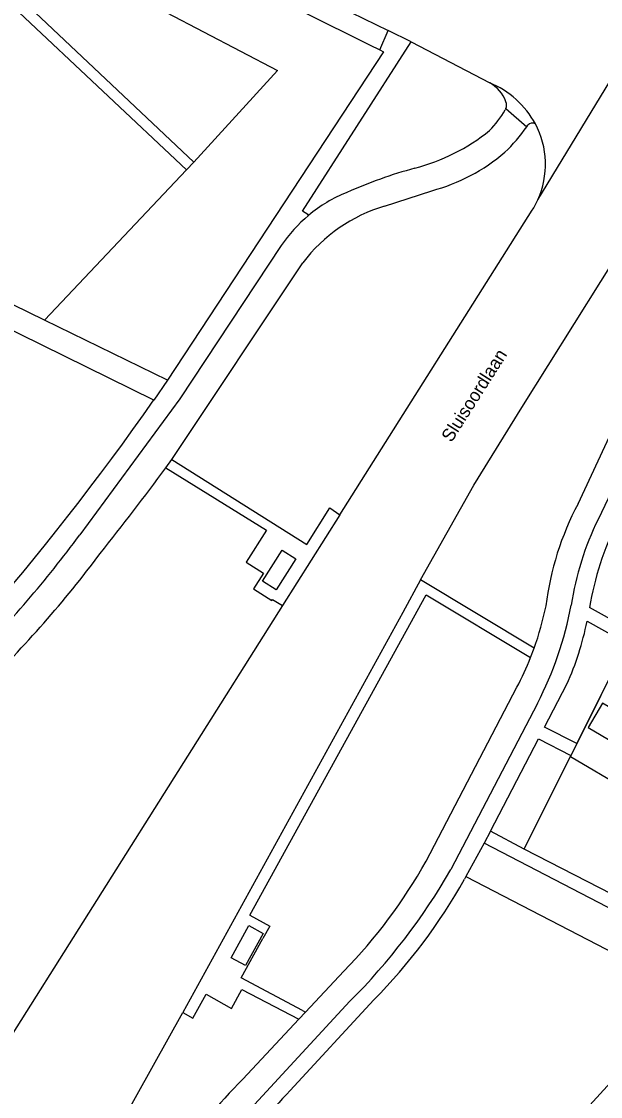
# Model space of a CAD drawing. Extents: x 194485 to 197793, y 468269 to 470822.
# Drawn here: x 195425.3 to 195478.9, y 470399.7 to 470499.2 of the extents above; entities that cross this region are included whole.
import ezdxf

# ---------------------------------------------------------------- set-up
doc = ezdxf.new("R2010")
doc.units = 0
for name, color, linetype in [('BGT grensvlak begroeid terreindeel', 7, 'Continuous'), ('BGT grensvlak begroeid terreindeel LR', 7, 'Continuous'), ('BGT grensvlak gebouwinstallatie plus 1', 7, 'Continuous'), ('BGT grensvlak onbegroeid terreindeel', 7, 'Continuous'), ('BGT grensvlak overig bouwwerk uitbreiding populatie', 7, 'Continuous'), ('BGT grensvlak vegetatieobject', 7, 'Continuous'), ('BGT grensvlak wegdeel', 7, 'Continuous'), ('BGT tekst openbare ruimte label weg', 7, 'Continuous'), ('GEM grensvlak WOZ_BRK percelen', 7, 'Continuous')]:
    doc.layers.add(name, color=color, linetype=linetype)

msp = doc.modelspace()

# ---------------------------------------------------------------- linework, layer by layer
at = {"layer": 'BGT grensvlak begroeid terreindeel'}
msp.add_line((195487.366, 470409.205), (195458.475, 470377.723), dxfattribs=at)
at = {"layer": 'BGT grensvlak begroeid terreindeel LR'}
for p, q in [((195427.399, 470471.541), (195440.569, 470485.433)), ((195466.45, 470420.049), (195487.366, 470409.205))]:
    msp.add_line(p, q, dxfattribs=at)
msp.add_lwpolyline([(195411.281, 470514.351), (195448.98, 470494.651), (195441.257, 470486.159)], dxfattribs=at)
at = {"layer": 'BGT grensvlak gebouwinstallatie plus 1'}
for points in [[(195450.68, 470449.452), (195448.863, 470446.578), (195447.595, 470447.38), (195449.412, 470450.253), (195450.68, 470449.452)], [(195447.656, 470414.791), (195446.015, 470411.814), (195444.701, 470412.538), (195446.342, 470415.515), (195447.656, 470414.791)]]:
    msp.add_lwpolyline(points, dxfattribs=at)
at = {"layer": 'BGT grensvlak onbegroeid terreindeel'}
for p, q in [((195476.714, 470432.348), (195481.366, 470441.634)), ((195471.829, 470422.595), (195476.166, 470431.254))]:
    msp.add_line(p, q, dxfattribs=at)
at = {"layer": 'BGT grensvlak overig bouwwerk uitbreiding populatie'}
msp.add_lwpolyline([(195480.186, 470432.423), (195481.51, 470434.661), (195479.1, 470436.087), (195477.776, 470433.849), (195480.186, 470432.423)], dxfattribs=at)
at = {"layer": 'BGT grensvlak vegetatieobject'}
msp.add_line((195440.569, 470485.433), (195441.257, 470486.159), dxfattribs=at)
for points in [[(195407.995, 470516.068), (195425.08, 470500), (195440.569, 470485.433)], [(195411.281, 470514.351), (195426.54, 470500), (195441.257, 470486.159)]]:
    msp.add_lwpolyline(points, dxfattribs=at)
at = {"layer": 'BGT grensvlak wegdeel'}
for p, q in [((195473.106, 470482.669), (195484.128, 470500.819)), ((195458.482, 470496.541), (195459.233, 470498.334)), ((195461.36, 470497.298), (195459.233, 470498.334)), ((195461.36, 470497.298), (195468.652, 470493.506)), ((195470.145, 470491.128), (195470.081, 470490.991)), ((195470.145, 470491.128), (195472.079, 470489.425)), ((195472.079, 470489.425), (195472.179, 470489.57)), ((195427.399, 470471.541), (195394.602, 470487.491)), ((195458.913, 470482.089), (195463.292, 470483.511)), ((195454.78, 470453.525), (195472.591, 470481.709)), ((195439.213, 470458.65), (195451.346, 470476.85)), ((195476.829, 470454.539), (195486.856, 470476.078)), ((195437.548, 470464.147), (195414.692, 470475.364)), ((195489.426, 470475.769), (195478.691, 470453.092)), ((195438.8, 470465.996), (195427.399, 470471.541)), ((195438.8, 470465.996), (195437.548, 470464.147)), ((195438.659, 470457.874), (195439.213, 470458.65)), ((195438.659, 470457.874), (195447.985, 470452.104)), ((195454.78, 470453.525), (195449.467, 470445.124)), ((195472.764, 470441.178), (195462.245, 470447.493)), ((195449.467, 470445.124), (195410.068, 470382.779)), ((195481.888, 470442.717), (195477.883, 470444.948)), ((195477.665, 470443.668), (195481.366, 470441.634)), ((195462.757, 470421.475), (195471.157, 470437.559)), ((195473.07, 470436.076), (195465.059, 470420.699)), ((195476.714, 470432.348), (195476.166, 470431.254)), ((195468.717, 470424.26), (195468.122, 470423.124)), ((195471.829, 470422.595), (195468.717, 470424.26)), ((195468.122, 470423.124), (195466.45, 470420.049)), ((195489.833, 470411.893), (195468.122, 470423.124)), ((195490.479, 470413.006), (195471.829, 470422.595)), ((195466.45, 470420.049), (195466.311, 470419.793)), ((195446.428, 470416.471), (195448.272, 470415.455)), ((195448.272, 470415.455), (195447.646, 470414.32)), ((195451.59, 470407.502), (195455.138, 470411.296)), ((195444.726, 470407.845), (195445.706, 470409.6)), ((195445.706, 470409.6), (195450.979, 470406.849)), ((195442.391, 470409.15), (195444.726, 470407.845)), ((195455.695, 470408.502), (195446.853, 470398.954)), ((195457.92, 470408.625), (195450.172, 470400.245)), ((195422.576, 470375.848), (195440.216, 470407.478)), ((195450.979, 470406.849), (195451.59, 470407.502)), ((195451.314, 470407.649), (195451.59, 470407.502)), ((195445.777, 470401.288), (195450.979, 470406.849))]:
    msp.add_line(p, q, dxfattribs=at)
for points in [[(195412.101, 470522.854), (195415.917, 470520.83), (195431.701, 470512.522), (195455.81, 470500), (195459.233, 470498.334)], [(195410.501, 470521.422), (195451.491, 470500), (195457.528, 470497.022), (195458.482, 470496.541)], [(195451.873, 470481.235), (195451.794, 470481.299), (195451.32, 470481.615), (195461.36, 470497.298)], [(195458.482, 470496.541), (195458.821, 470496.371), (195438.8, 470465.996)], [(195462.245, 470447.493), (195467.168, 470456.274), (195471.62, 470463.438), (195486.273, 470486.778)], [(195449.342, 470478.431), (195439.938, 470464.24), (195430.682, 470451.663)], [(195439.213, 470458.65), (195451.722, 470450.773), (195453.827, 470454.17), (195454.78, 470453.525)], [(195447.985, 470452.104), (195446.107, 470449.15), (195447.71, 470448.131)], [(195447.71, 470448.131), (195446.774, 470446.658), (195448.455, 470445.6), (195448.531, 470445.696), (195449.467, 470445.124)], [(195462.245, 470447.493), (195460.591, 470444.469), (195440.216, 470407.478)], [(195446.428, 470416.471), (195462.764, 470446.122), (195472.44, 470440.323)], [(195472.44, 470440.323), (195472.763, 470441.175), (195472.764, 470441.178)], [(195476.714, 470432.348), (195473.731, 470433.86), (195475.806, 470437.846)], [(195468.717, 470424.26), (195473.16, 470432.788), (195476.166, 470431.254)], [(195451.314, 470407.649), (195445.633, 470410.668), (195447.646, 470414.32)], [(195440.216, 470407.478), (195441.166, 470406.956), (195442.391, 470409.15)]]:
    msp.add_lwpolyline(points, dxfattribs=at)
for centre, radius, start, end in [((195466.956, 470490.529), 3.426, 20.87312, 60.3241), ((195465.33, 470485.559), 8.613, 28.8049, 67.31662), ((195469.389, 470491.454), 0.823, 336.70155, 21.08795), ((195461.141, 470496.215), 10.355, 316.39725, 329.70053), ((195472.606, 470489.249), 0.535, 59.43831, 143.05542), ((195456.858, 470503.9), 18.937, 284.84326, 308.47189), ((195458.959, 470498.634), 16.029, 313.81571, 324.93367), ((195465.817, 470485.957), 7.996, 335.72119, 27.98872), ((195458.823, 470500.223), 17.299, 284.97261, 310.49769), ((195473.167, 470443.448), 43.677, 105.20939, 113.96063), ((195460.401, 470471.005), 13.319, 111.91686, 129.81621), ((195463.102, 470467.954), 14.742, 106.50813, 142.88533), ((195465.901, 470485.916), 7.903, 327.83602, 335.74057), ((195460.426, 470470.971), 13.361, 129.80282, 146.05589), ((195223.038, 470614.866), 262.165, 313.22412, 324.90741), ((195212.952, 470624.563), 280.587, 321.51223, 323.5533), ((195500.776, 470441.828), 27.112, 152.0417, 173.0497), ((195502.679, 470441.212), 26.769, 153.65443, 171.52407), ((195508.314, 470439.565), 30.904, 154.55181, 169.96832), ((195340.218, 470518.832), 112.674, 315.45309, 323.40635), ((195343.435, 470517.083), 111.601, 314.49913, 323.01321), ((195446.653, 470450.604), 27.761, 340.15068, 348.58321), ((195443.605, 470451.322), 33.175, 332.64185, 349.29255), ((195450.102, 470449.261), 28.125, 336.05377, 348.52904), ((195446.797, 470450.546), 27.606, 331.93618, 338.26403), ((195420.862, 470444.892), 47.995, 315.57344, 330.79672), ((195414.24, 470450.021), 58.672, 314.95568, 330.01527), ((195420.527, 470445.456), 52.486, 315.43368, 330.72808), ((195485.245, 470362.085), 55.629, 135.19312, 145.08871), ((195500.44, 470351.66), 69.909, 135.9753, 149.51895)]:
    msp.add_arc(centre, radius, start, end, dxfattribs=at)
at = {"layer": 'GEM grensvlak WOZ_BRK percelen'}
for p, q in [((195478.947, 470436.805), (195476.119, 470431.159)), ((195476.119, 470431.159), (195494.801, 470420.108))]:
    msp.add_line(p, q, dxfattribs=at)
msp.add_lwpolyline([(195494.801, 470420.108), (195490.479, 470413.006), (195471.829, 470422.595), (195476.119, 470431.159)], dxfattribs=at)

# ---------------------------------------------------------------- texts
at = {"layer": 'BGT tekst openbare ruimte label weg'}
msp.add_text('Sluisoordlaan', height=1.2, rotation=57.6, dxfattribs=at).set_placement((195465.108, 470460.155))

doc.saveas('drawing.dxf')
